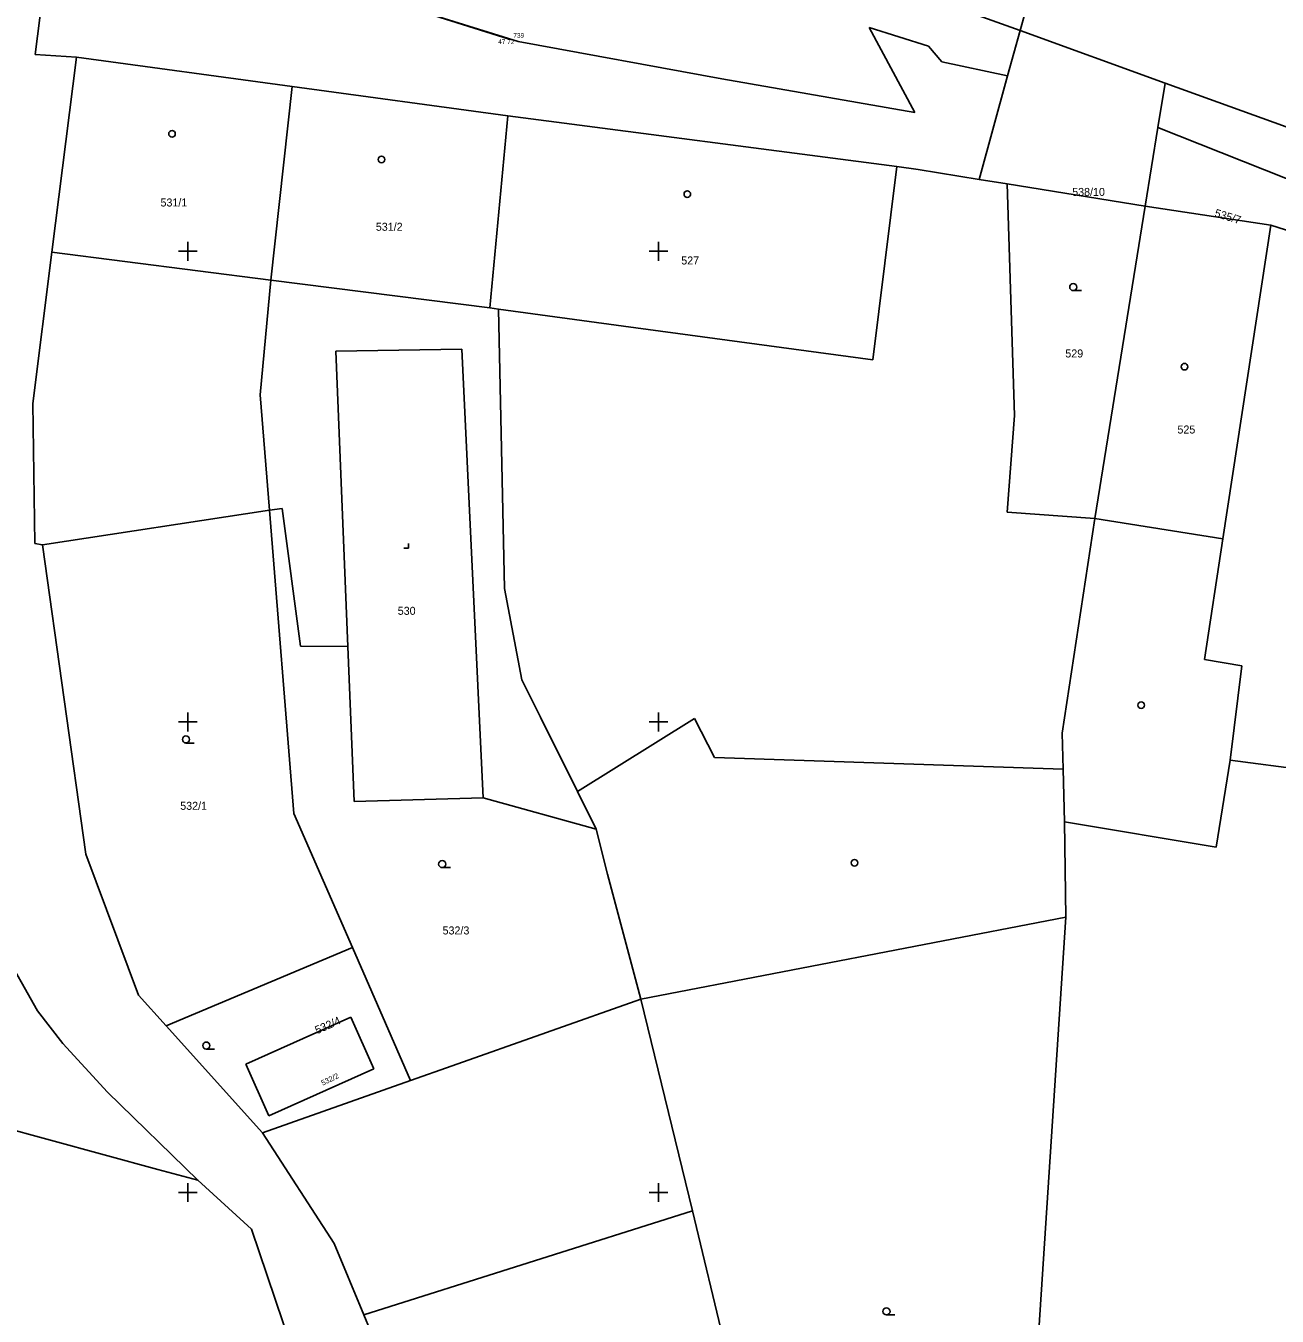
# Model space of a CAD drawing. Extents: x -702257 to -701487, y -1009871 to -1008841.
# Drawn here: x -701633.6 to -701567.1, y -1009131.6 to -1009063 of the extents above; entities that cross this region are included whole.
import ezdxf

# ---------------------------------------------------------------- set-up
doc = ezdxf.new("R2010")
doc.units = 0
for name, color, linetype in [('Z_body', 7, 'Continuous'), ('Z_body_cisla', 7, 'Continuous'), ('Z_body_vysky_redukovane', 7, 'Continuous'), ('Z_hektometricka_sit', 7, 'Continuous'), ('Z_katastr_cisla_pozemkova', 7, 'Continuous'), ('Z_katastr_cisla_stavebni', 7, 'Continuous'), ('Z_katastr_hranice', 7, 'Continuous'), ('Z_katastr_vnitrni_kresba', 7, 'Continuous'), ('Z_katastr_znacky_budov', 7, 'Continuous'), ('Z_katastr_znacky_kultur', 7, 'Continuous'), ('Z_komunikace', 7, 'Continuous')]:
    doc.layers.add(name, color=color, linetype=linetype)

# ---------------------------------------------------------------- blocks, each defined once
blk = doc.blocks.new('POINT_DISPLAY')
blk.add_line((0, 0), (0, 0))

msp = doc.modelspace()

# ---------------------------------------------------------------- linework, layer by layer
at = {"layer": 'Z_hektometricka_sit'}
for p, q in [((-701625.5, -1009075), (-701624.5, -1009075)), ((-701625.5, -1009075), (-701624.5, -1009075)), ((-701625, -1009074.5), (-701625, -1009075.5)), ((-701625, -1009074.5), (-701625, -1009075.5)), ((-701600.5, -1009075), (-701599.5, -1009075)), ((-701600.5, -1009075), (-701599.5, -1009075)), ((-701600, -1009074.5), (-701600, -1009075.5)), ((-701600, -1009074.5), (-701600, -1009075.5)), ((-701625, -1009099.5), (-701625, -1009100.5)), ((-701625, -1009099.5), (-701625, -1009100.5)), ((-701600, -1009099.5), (-701600, -1009100.5)), ((-701600, -1009099.5), (-701600, -1009100.5)), ((-701625.5, -1009100), (-701624.5, -1009100)), ((-701625.5, -1009100), (-701624.5, -1009100)), ((-701600.5, -1009100), (-701599.5, -1009100)), ((-701600.5, -1009100), (-701599.5, -1009100)), ((-701625.5, -1009125), (-701624.5, -1009125)), ((-701625.5, -1009125), (-701624.5, -1009125)), ((-701625, -1009124.5), (-701625, -1009125.5)), ((-701625, -1009124.5), (-701625, -1009125.5)), ((-701600.5, -1009125), (-701599.5, -1009125)), ((-701600.5, -1009125), (-701599.5, -1009125)), ((-701600, -1009124.5), (-701600, -1009125.5)), ((-701600, -1009124.5), (-701600, -1009125.5))]:
    msp.add_line(p, q, dxfattribs=at)
at = {"layer": 'Z_katastr_hranice'}
for p, q in [((-701580.79, -1009063.28), (-701630.4, -1009045.38)), ((-701633.11, -1009064.54), (-701631.71, -1009053.53)), ((-701619.89, -1009059.98), (-701607.46, -1009063.85)), ((-701580.53, -1009062.32), (-701580.79, -1009063.28)), ((-701586.39, -1009067.63), (-701588.81, -1009063.12)), ((-701588.81, -1009063.12), (-701585.65, -1009064.1)), ((-701581.46, -1009065.68), (-701580.79, -1009063.28)), ((-701580.79, -1009063.28), (-701573.08, -1009066.07)), ((-701607.46, -1009063.85), (-701596.63, -1009065.84)), ((-701585.65, -1009064.1), (-701584.95, -1009064.93)), ((-701630.92, -1009064.68), (-701633.11, -1009064.54)), ((-701630.92, -1009064.68), (-701632.23, -1009075.05)), ((-701619.45, -1009066.25), (-701630.92, -1009064.68)), ((-701584.95, -1009064.93), (-701581.46, -1009065.68)), ((-701596.63, -1009065.84), (-701586.39, -1009067.63)), ((-701582.96, -1009071.18), (-701581.46, -1009065.68)), ((-701573.08, -1009066.07), (-701573.47, -1009068.43)), ((-701573.08, -1009066.07), (-701507.02, -1009089.98)), ((-701620.59, -1009076.53), (-701619.45, -1009066.25)), ((-701608, -1009067.81), (-701619.45, -1009066.25)), ((-701608, -1009067.81), (-701608.96, -1009078)), ((-701587.34, -1009070.49), (-701608, -1009067.81)), ((-701574.15, -1009072.61), (-701573.47, -1009068.43)), ((-701573.47, -1009068.43), (-701542.89, -1009080.53)), ((-701586.21, -1009070.65), (-701587.34, -1009070.49)), ((-701582.96, -1009071.18), (-701586.21, -1009070.65)), ((-701581.48, -1009071.42), (-701582.96, -1009071.18)), ((-701574.15, -1009072.61), (-701581.48, -1009071.42)), ((-701581.08, -1009083.72), (-701581.48, -1009071.42)), ((-701574.15, -1009072.61), (-701576.82, -1009089.19)), ((-701567.48, -1009073.62), (-701574.15, -1009072.61)), ((-701564.63, -1009074.52), (-701567.48, -1009073.62)), ((-701632.23, -1009075.05), (-701633.23, -1009083.08)), ((-701621.16, -1009082.63), (-701620.59, -1009076.53)), ((-701608.96, -1009078), (-701608.5, -1009078.07)), ((-701608.5, -1009078.07), (-701608.17, -1009092.91)), ((-701610.44, -1009080.2), (-701617.13, -1009080.31)), ((-701617.13, -1009080.31), (-701616.5, -1009096)), ((-701609.31, -1009104.03), (-701610.44, -1009080.2)), ((-701620.66, -1009088.76), (-701621.16, -1009082.63)), ((-701633.23, -1009083.08), (-701633.13, -1009090.52)), ((-701581.48, -1009088.86), (-701581.08, -1009083.72)), ((-701632.72, -1009090.59), (-701620.66, -1009088.76)), ((-701620.66, -1009088.76), (-701619.99, -1009088.66)), ((-701619.36, -1009104.86), (-701620.66, -1009088.76)), ((-701619.99, -1009088.66), (-701619.02, -1009095.98)), ((-701576.82, -1009089.19), (-701581.48, -1009088.86)), ((-701576.82, -1009089.19), (-701578.55, -1009100.59)), ((-701633.13, -1009090.52), (-701632.72, -1009090.59)), ((-701632.72, -1009090.59), (-701630.42, -1009107.02)), ((-701608.17, -1009092.91), (-701607.25, -1009097.77)), ((-701619.02, -1009095.98), (-701616.5, -1009096)), ((-701616.5, -1009096), (-701616.17, -1009104.23)), ((-701607.25, -1009097.77), (-701606.27, -1009099.75)), ((-701606.27, -1009099.75), (-701604.3, -1009103.7)), ((-701578.55, -1009100.59), (-701578.51, -1009102.51)), ((-701578.51, -1009102.51), (-701578.44, -1009105.31)), ((-701570.37, -1009106.65), (-701569.64, -1009102.04)), ((-701569.64, -1009102.04), (-701545.22, -1009105.19)), ((-701604.3, -1009103.7), (-701603.31, -1009105.7)), ((-701616.17, -1009104.23), (-701609.31, -1009104.03)), ((-701609.31, -1009104.03), (-701603.31, -1009105.7)), ((-701616.25, -1009111.99), (-701619.36, -1009104.86)), ((-701603.31, -1009105.7), (-701602.7, -1009108.08)), ((-701578.44, -1009105.31), (-701578.37, -1009110.37)), ((-701578.44, -1009105.31), (-701570.37, -1009106.65)), ((-701630.42, -1009107.02), (-701627.61, -1009114.52)), ((-701602.7, -1009108.08), (-701600.93, -1009114.73)), ((-701600.93, -1009114.73), (-701578.37, -1009110.37)), ((-701578.37, -1009110.37), (-701580.08, -1009136.6)), ((-701634.88, -1009111.98), (-701632.98, -1009115.34)), ((-701626.15, -1009116.14), (-701616.25, -1009111.99)), ((-701616.25, -1009111.99), (-701613.17, -1009119.05)), ((-701627.61, -1009114.52), (-701626.15, -1009116.14)), ((-701610.96, -1009118.27), (-701600.93, -1009114.73)), ((-701600.93, -1009114.73), (-701598.2, -1009125.97)), ((-701632.98, -1009115.34), (-701631.64, -1009117.08)), ((-701626.15, -1009116.14), (-701621.04, -1009121.82)), ((-701621.92, -1009118.18), (-701616.34, -1009115.68)), ((-701616.34, -1009115.68), (-701615.12, -1009118.42)), ((-701631.64, -1009117.08), (-701629.26, -1009119.66)), ((-701620.69, -1009120.92), (-701621.92, -1009118.18)), ((-701613.17, -1009119.05), (-701610.96, -1009118.27)), ((-701615.12, -1009118.42), (-701620.69, -1009120.92)), ((-701621.04, -1009121.82), (-701613.17, -1009119.05)), ((-701626.6, -1009123.77), (-701640.53, -1009119.97)), ((-701629.26, -1009119.66), (-701624.47, -1009124.34)), ((-701621.04, -1009121.82), (-701617.22, -1009127.71)), ((-701624.47, -1009124.34), (-701626.6, -1009123.77)), ((-701621.61, -1009126.95), (-701624.47, -1009124.34)), ((-701598.2, -1009125.97), (-701595.58, -1009136.79)), ((-701614.1, -1009149.1), (-701621.61, -1009126.95)), ((-701617.22, -1009127.71), (-701615.65, -1009131.5)), ((-701615.65, -1009131.5), (-701611.37, -1009141.81))]:
    msp.add_line(p, q, dxfattribs=at)
at = {"layer": 'Z_katastr_vnitrni_kresba'}
for p, q in [((-701588.62, -1009080.76), (-701587.34, -1009070.49)), ((-701567.48, -1009073.62), (-701570.02, -1009090.28)), ((-701620.59, -1009076.53), (-701632.23, -1009075.05)), ((-701620.59, -1009076.53), (-701608.96, -1009078)), ((-701601.85, -1009078.97), (-701608.5, -1009078.07)), ((-701601.85, -1009078.97), (-701588.62, -1009080.76)), ((-701570.02, -1009090.28), (-701576.82, -1009089.19)), ((-701570.02, -1009090.28), (-701571, -1009096.68)), ((-701571, -1009096.68), (-701569.02, -1009097.02)), ((-701569.02, -1009097.02), (-701569.64, -1009102.04)), ((-701604.3, -1009103.7), (-701598.09, -1009099.81)), ((-701598.09, -1009099.81), (-701597.03, -1009101.89)), ((-701597.03, -1009101.89), (-701578.51, -1009102.51)), ((-701598.2, -1009125.97), (-701615.65, -1009131.5))]:
    msp.add_line(p, q, dxfattribs=at)
at = {"layer": 'Z_katastr_znacky_budov'}
for centre in [(-701625.837, -1009068.759), (-701614.717, -1009070.119), (-701598.467, -1009071.959), (-701572.057, -1009081.129), (-701574.357, -1009099.109), (-701589.587, -1009107.479)]:
    msp.add_circle(centre, 0.175, dxfattribs=at)
at = {"layer": 'Z_katastr_znacky_kultur'}
for p, q in [((-701577.968, -1009077.09), (-701577.531, -1009077.09)), ((-701613.53, -1009090.77), (-701613.28, -1009090.77)), ((-701613.28, -1009090.77), (-701613.28, -1009090.52)), ((-701625.098, -1009101.12), (-701624.661, -1009101.12)), ((-701611.488, -1009107.74), (-701611.051, -1009107.74)), ((-701624.018, -1009117.38), (-701623.581, -1009117.38)), ((-701587.888, -1009131.5), (-701587.451, -1009131.5))]:
    msp.add_line(p, q, dxfattribs=at)
for centre in [(-701577.968, -1009076.902), (-701625.098, -1009100.932), (-701611.488, -1009107.552), (-701624.018, -1009117.192), (-701587.888, -1009131.312)]:
    msp.add_circle(centre, 0.187, dxfattribs=at)
at = {"layer": 'Z_komunikace'}
msp.add_line((-701614.41, -1009061.69), (-701607.93, -1009063.74), dxfattribs=at)

# ---------------------------------------------------------------- block references
at = {"layer": 'Z_body'}
msp.add_blockref('POINT_DISPLAY', (-701607.93, -1009063.74), dxfattribs=at)

# ---------------------------------------------------------------- texts
at = {"layer": 'Z_body_cisla'}
msp.add_text('739', height=0.25, dxfattribs=at).set_placement((-701607.71, -1009063.66))
at = {"layer": 'Z_body_vysky_redukovane'}
msp.add_text('47 72', height=0.25, dxfattribs=at).set_placement((-701608.513, -1009063.99))
at = {"layer": 'Z_katastr_cisla_pozemkova'}
for s, p in [('538/10', (-701578.024, -1009072.059)), ('529', (-701578.388, -1009080.64)), ('532/1', (-701625.403, -1009104.669)), ('532/3', (-701611.467, -1009111.289))]:
    msp.add_text(s, height=0.425, dxfattribs=at).set_placement(p)
for s, height, rotation, p in [('535/7', 0.425, 343, (-701570.497, -1009073.146)), ('532/4', 0.425, 24, (-701618.133, -1009116.593)), ('532/2', 0.285, 26, (-701617.832, -1009119.328))]:
    msp.add_text(s, height=height, rotation=rotation, dxfattribs=at).set_placement(p)
at = {"layer": 'Z_katastr_cisla_stavebni'}
for s, p in [('531/1', (-701626.45, -1009072.62)), ('531/2', (-701615.013, -1009073.91)), ('527', (-701598.788, -1009075.7)), ('525', (-701572.433, -1009084.679)), ('530', (-701613.848, -1009094.309))]:
    msp.add_text(s, height=0.425, dxfattribs=at).set_placement(p)

doc.saveas('drawing.dxf')
